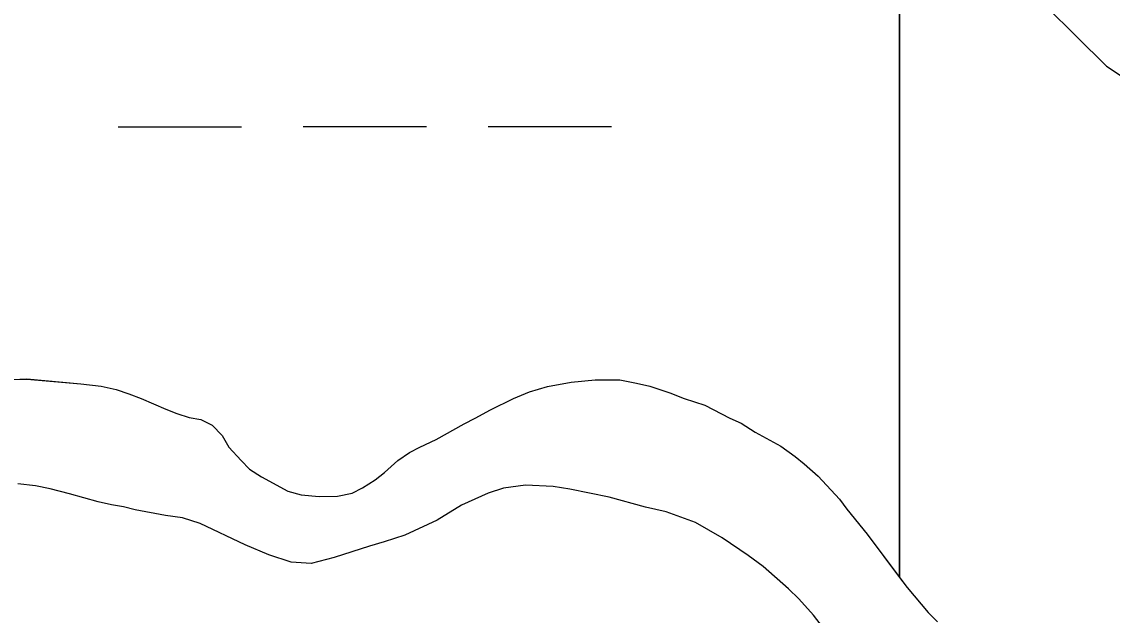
# Model space of a CAD drawing. Extents: x 3279314 to 3317160, y 734079 to 759431.
# Drawn here: x 3308164.3 to 3308447.3, y 756731.2 to 756885.3 of the extents above; entities that cross this region are included whole.
import ezdxf

# ---------------------------------------------------------------- set-up
doc = ezdxf.new("R2010")
doc.units = 0
for name, color, linetype in [('V-SITE-VEGE', 7, 'Continuous'), ('V-TOPO-SHOR', 7, 'Continuous'), ('V-WETL-SWMP', 7, 'Continuous')]:
    doc.layers.add(name, color=color, linetype=linetype)

msp = doc.modelspace()

# ---------------------------------------------------------------- linework, layer by layer
at = {"layer": 'V-SITE-VEGE'}
for points in [[(3308161.87, 756792.41), (3308165.53, 756792.56), (3308179.61, 756791.33), (3308184.82, 756790.69), (3308188.78, 756789.82), (3308192.04, 756788.71), (3308195.23, 756787.46), (3308201.6, 756784.71), (3308204.48, 756783.61), (3308207.66, 756782.58), (3308210.77, 756782.03), (3308213.64, 756780.57)], [(3308213.64, 756780.57), (3308216.31, 756777.88), (3308218.04, 756774.87), (3308221.18, 756771.39), (3308223.38, 756769.18), (3308226.52, 756767.11), (3308233.29, 756763.46), (3308236.76, 756762.5), (3308241.49, 756762.01), (3308246.22, 756762.14), (3308250.01, 756762.91), (3308252.7, 756764.33), (3308256.02, 756766.36), (3308258.39, 756768.25), (3308261.88, 756771.39), (3308264.88, 756773.43), (3308267.57, 756774.83), (3308271.83, 756776.87), (3308279.11, 756780.94), (3308281.95, 756782.35), (3308285.91, 756784.55), (3308291.91, 756787.52), (3308296.02, 756789.24), (3308300.76, 756790.64), (3308306.91, 756791.72), (3308313.07, 756792.32), (3308319.53, 756792.3), (3308323.79, 756791.49), (3308327.26, 756790.69), (3308332.46, 756788.94), (3308336.24, 756787.5), (3308341.59, 756785.74), (3308348.05, 756782.41), (3308351.04, 756781.13), (3308354.66, 756778.75), (3308361.27, 756775.1), (3308365.04, 756772.4), (3308367.4, 756770.5), (3308371.02, 756767.33), (3308376.52, 756761.31), (3308378.4, 756758.78), (3308383.74, 756752.29), (3308394.09, 756738.37), (3308399.59, 756731.88), (3308401.95, 756729.51)], [(3308369.77, 756731.21), (3308366, 756735.48), (3308363.33, 756738.02), (3308356.73, 756743.88), (3308352.8, 756746.74), (3308346.03, 756751.34), (3308339.11, 756755.31), (3308331.55, 756758.02), (3308326.19, 756759.3), (3308316.73, 756761.86), (3308306.49, 756763.96), (3308302.23, 756764.6), (3308294.98, 756764.95), (3308289.29, 756764.18), (3308285.35, 756762.93), (3308278.39, 756759.81), (3308272.07, 756755.89), (3308263.69, 756751.98), (3308258.32, 756750.26), (3308254.53, 756749.18), (3308245.37, 756746.21), (3308239.37, 756744.66), (3308234.17, 756745), (3308228.34, 756746.91), (3308222.2, 756749.46), (3308210.54, 756755.03), (3308205.98, 756756.46), (3308201.56, 756757.11), (3308193.68, 756758.56), (3308190.68, 756759.36), (3308187.53, 756759.85), (3308184.06, 756760.65), (3308176.66, 756762.73), (3308171.62, 756764.02), (3308167.83, 756764.82), (3308163.26, 756765.31)], [(3308372.13, 756728.2), (3308369.77, 756731.21)]]:
    msp.add_lwpolyline(points, dxfattribs=at)
at = {"layer": 'V-TOPO-SHOR'}
msp.add_lwpolyline([(3308144.33, 757100.48), (3308171.08, 757100.54), (3308194.52, 757090.57), (3308224.74, 757037.13), (3308251.55, 757013.79), (3308298.41, 756993.83), (3308325.21, 756977.17), (3308365.4, 756950.51), (3308388.85, 756933.85), (3308422.38, 756897.14), (3308445.84, 756873.79), (3308475.98, 756853.79), (3308499.44, 756833.78), (3308539.63, 756807.13), (3308589.84, 756790.52), (3308613.29, 756770.51), (3308646.82, 756733.81), (3308683.67, 756707.14), (3308723.88, 756673.79), (3308777.47, 756637.13)], dxfattribs=at)
at = {"layer": 'V-WETL-SWMP'}
for p, q in [((3308392.14, 756923.63), (3308392.14, 756741)), ((3308392.14, 756923.63), (3308392.14, 756741)), ((3308189.3, 756858.08), (3308221.3, 756858.09)), ((3308237.3, 756858.1), (3308269.3, 756858.12)), ((3308285.3, 756858.12), (3308317.3, 756858.14)), ((3308167.83, 756764.82), (3308163.26, 756765.31)), ((3308167.83, 756764.82), (3308163.26, 756765.31)), ((3308171.62, 756764.01), (3308167.83, 756764.82)), ((3308171.62, 756764.01), (3308167.83, 756764.82)), ((3308176.66, 756762.73), (3308171.62, 756764.01)), ((3308176.66, 756762.73), (3308171.62, 756764.01)), ((3308289.3, 756764.18), (3308285.35, 756762.93)), ((3308289.3, 756764.18), (3308285.35, 756762.93)), ((3308294.98, 756764.95), (3308289.3, 756764.18)), ((3308294.98, 756764.95), (3308289.3, 756764.18)), ((3308302.23, 756764.6), (3308294.98, 756764.95)), ((3308302.23, 756764.6), (3308294.98, 756764.95)), ((3308306.49, 756763.96), (3308302.23, 756764.6)), ((3308306.49, 756763.96), (3308302.23, 756764.6)), ((3308316.73, 756761.86), (3308306.49, 756763.96)), ((3308316.73, 756761.86), (3308306.49, 756763.96)), ((3308184.07, 756760.65), (3308176.66, 756762.73)), ((3308184.07, 756760.65), (3308176.66, 756762.73)), ((3308285.35, 756762.93), (3308278.39, 756759.81)), ((3308285.35, 756762.93), (3308278.39, 756759.81)), ((3308326.19, 756759.3), (3308316.73, 756761.86)), ((3308326.19, 756759.3), (3308316.73, 756761.86)), ((3308187.53, 756759.85), (3308184.07, 756760.65)), ((3308187.53, 756759.85), (3308184.07, 756760.65)), ((3308190.69, 756759.36), (3308187.53, 756759.85)), ((3308190.69, 756759.36), (3308187.53, 756759.85)), ((3308193.68, 756758.56), (3308190.69, 756759.36)), ((3308193.68, 756758.56), (3308190.69, 756759.36)), ((3308201.56, 756757.11), (3308193.68, 756758.56)), ((3308201.56, 756757.11), (3308193.68, 756758.56)), ((3308278.39, 756759.81), (3308272.07, 756755.89)), ((3308278.39, 756759.81), (3308272.07, 756755.89)), ((3308331.55, 756758.02), (3308326.19, 756759.3)), ((3308331.55, 756758.02), (3308326.19, 756759.3)), ((3308339.11, 756755.31), (3308331.55, 756758.02)), ((3308339.11, 756755.31), (3308331.55, 756758.02)), ((3308205.98, 756756.46), (3308201.56, 756757.11)), ((3308205.98, 756756.46), (3308201.56, 756757.11)), ((3308210.54, 756755.03), (3308205.98, 756756.46)), ((3308210.54, 756755.03), (3308205.98, 756756.46)), ((3308222.2, 756749.46), (3308210.54, 756755.03)), ((3308222.2, 756749.46), (3308210.54, 756755.03)), ((3308272.07, 756755.89), (3308263.69, 756751.98)), ((3308272.07, 756755.89), (3308263.69, 756751.98)), ((3308346.03, 756751.34), (3308339.11, 756755.31)), ((3308346.03, 756751.34), (3308339.11, 756755.31)), ((3308228.34, 756746.91), (3308222.2, 756749.46)), ((3308228.34, 756746.91), (3308222.2, 756749.46)), ((3308258.32, 756750.26), (3308254.53, 756749.17)), ((3308258.32, 756750.26), (3308254.53, 756749.17)), ((3308263.69, 756751.98), (3308258.32, 756750.26)), ((3308263.69, 756751.98), (3308258.32, 756750.26)), ((3308352.8, 756746.74), (3308346.03, 756751.34)), ((3308352.8, 756746.74), (3308346.03, 756751.34)), ((3308234.17, 756745), (3308228.34, 756746.91)), ((3308234.17, 756745), (3308228.34, 756746.91)), ((3308254.53, 756749.17), (3308245.37, 756746.21)), ((3308254.53, 756749.17), (3308245.37, 756746.21)), ((3308356.73, 756743.88), (3308352.8, 756746.74)), ((3308356.73, 756743.88), (3308352.8, 756746.74)), ((3308239.37, 756744.66), (3308234.17, 756745)), ((3308239.37, 756744.66), (3308234.17, 756745)), ((3308245.37, 756746.21), (3308239.37, 756744.66)), ((3308245.37, 756746.21), (3308239.37, 756744.66)), ((3308363.33, 756738.02), (3308356.73, 756743.88)), ((3308363.33, 756738.02), (3308356.73, 756743.88)), ((3308392.14, 756741), (3308394.09, 756738.37)), ((3308392.14, 756741), (3308394.09, 756738.37)), ((3308394.09, 756738.37), (3308399.59, 756731.88)), ((3308394.09, 756738.37), (3308399.59, 756731.88)), ((3308366, 756735.48), (3308363.33, 756738.02)), ((3308366, 756735.48), (3308363.33, 756738.02)), ((3308369.77, 756731.21), (3308366, 756735.48)), ((3308369.77, 756731.21), (3308366, 756735.48)), ((3308399.59, 756731.88), (3308401.95, 756729.51)), ((3308399.59, 756731.88), (3308401.95, 756729.51))]:
    msp.add_line(p, q, dxfattribs=at)
for points in [[(3308341.59, 756785.74), (3308348.05, 756782.41), (3308351.04, 756781.13), (3308354.66, 756778.75), (3308361.27, 756775.1), (3308365.04, 756772.4), (3308367.4, 756770.5), (3308371.02, 756767.33), (3308376.52, 756761.31), (3308378.4, 756758.78), (3308383.74, 756752.29), (3308392.14, 756741), (3308392.14, 756923.63)], [(3308341.59, 756785.74), (3308348.05, 756782.41), (3308351.04, 756781.13), (3308354.66, 756778.75), (3308361.27, 756775.1), (3308365.04, 756772.4), (3308367.4, 756770.5), (3308371.02, 756767.33), (3308376.52, 756761.31), (3308378.4, 756758.78), (3308383.74, 756752.29), (3308392.14, 756741), (3308392.14, 756923.63)], [(3308161.87, 756792.41), (3308165.53, 756792.55), (3308179.61, 756791.33), (3308184.82, 756790.69), (3308188.78, 756789.82), (3308192.04, 756788.71), (3308195.23, 756787.46), (3308201.6, 756784.71), (3308204.47, 756783.61), (3308207.66, 756782.58), (3308210.77, 756782.03), (3308213.64, 756780.57), (3308216.31, 756777.88), (3308218.04, 756774.87), (3308221.18, 756771.39), (3308223.38, 756769.17), (3308226.52, 756767.11), (3308233.29, 756763.46), (3308236.76, 756762.5), (3308241.49, 756762), (3308246.22, 756762.14), (3308250.01, 756762.92), (3308252.7, 756764.33), (3308256.02, 756766.36), (3308258.39, 756768.25), (3308261.88, 756771.39), (3308264.88, 756773.43), (3308267.57, 756774.84), (3308271.83, 756776.87), (3308279.11, 756780.94), (3308281.95, 756782.35), (3308285.91, 756784.54), (3308291.91, 756787.52), (3308296.02, 756789.24), (3308300.76, 756790.64), (3308306.91, 756791.72), (3308313.07, 756792.32), (3308319.54, 756792.3), (3308323.79, 756791.49), (3308327.26, 756790.69), (3308332.46, 756788.94), (3308336.24, 756787.5), (3308341.59, 756785.74)], [(3308161.87, 756792.41), (3308165.53, 756792.55), (3308179.61, 756791.33), (3308184.82, 756790.69), (3308188.78, 756789.82), (3308192.04, 756788.71), (3308195.23, 756787.46), (3308201.6, 756784.71), (3308204.47, 756783.61), (3308207.66, 756782.58), (3308210.77, 756782.03), (3308213.64, 756780.57), (3308216.31, 756777.88), (3308218.04, 756774.87), (3308221.18, 756771.39), (3308223.38, 756769.17), (3308226.52, 756767.11), (3308233.29, 756763.46), (3308236.76, 756762.5), (3308241.49, 756762), (3308246.22, 756762.14), (3308250.01, 756762.92), (3308252.7, 756764.33), (3308256.02, 756766.36), (3308258.39, 756768.25), (3308261.88, 756771.39), (3308264.88, 756773.43), (3308267.57, 756774.84), (3308271.83, 756776.87), (3308279.11, 756780.94), (3308281.95, 756782.35), (3308285.91, 756784.54), (3308291.91, 756787.52), (3308296.02, 756789.24), (3308300.76, 756790.64), (3308306.91, 756791.72), (3308313.07, 756792.32), (3308319.54, 756792.3), (3308323.79, 756791.49), (3308327.26, 756790.69), (3308332.46, 756788.94), (3308336.24, 756787.5), (3308341.59, 756785.74)]]:
    msp.add_lwpolyline(points, dxfattribs=at)

doc.saveas('drawing.dxf')
